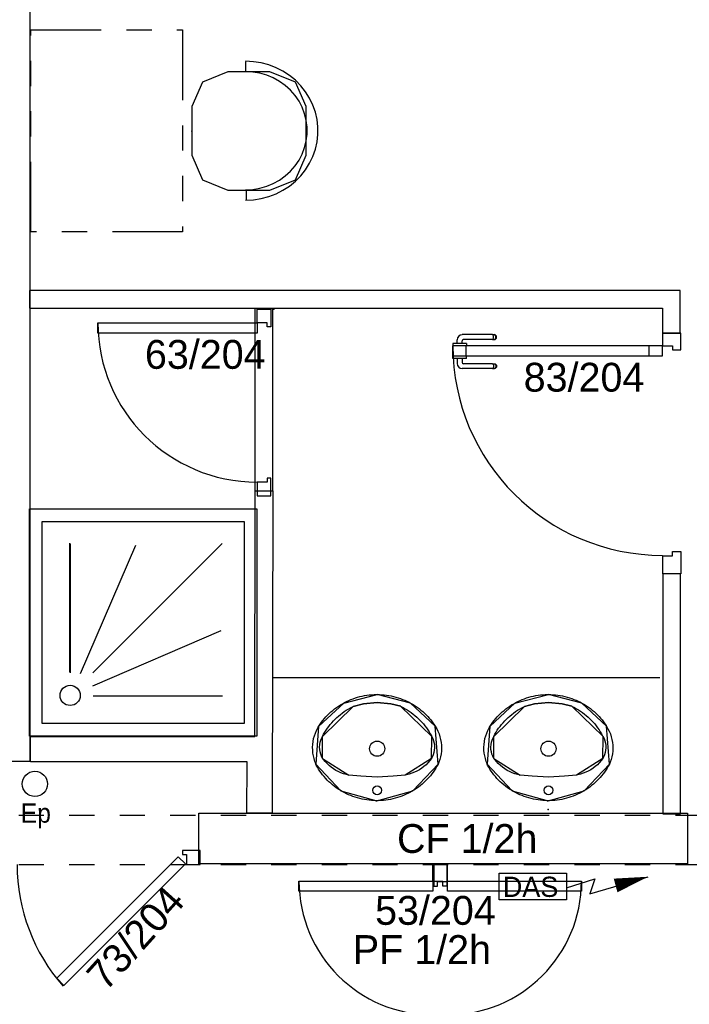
# Model space of a CAD drawing. Header units: millimetres. Extents: x -15 to 127, y -65 to 67.
# Tile 299 of 476: x 29.97 to 32.63, y 29.89 to 33.79. Entities that reach past the tile are written whole.
import ezdxf

# ---------------------------------------------------------------- set-up
doc = ezdxf.new("R2010")
doc.units = ezdxf.units.MM
doc.header["$MEASUREMENT"] = 0
doc.linetypes.add('PC_DASH_1', pattern=[0.638889, 0.277778, -0.083333, 0.055556, -0.083333, 0.055556, -0.083333])
doc.linetypes.add('PC_DASH_2', pattern=[0.125, 0.055556, -0.069444])
doc.layers.add('Cfa', color=1, linetype='Continuous')
doc.layers.add('structure rdc', color=7, linetype='Continuous')
doc.styles.get("Standard").update_dxf_attribs({"font": 'BKANT.TTF'})

# ---------------------------------------------------------------- blocks, each defined once
blk = doc.blocks.new('PD_8906')
at = {"layer": 'structure rdc', "color": 0}
for points in [[(30.7103, -15.8622), (30.7103, -15.8072), (30.6403, -15.8072), (30.6403, -15.8222), (30.6553, -15.8222), (30.6553, -15.8622), (30.7103, -15.8622)], [(30.1708, -16.3409), (30.1425, -16.3126), (30.6234, -15.8318), (30.6516, -15.8601), (30.1708, -16.3409)]]:
    blk.add_lwpolyline(points, dxfattribs=at)
blk.add_arc((30.7153, -15.8622), 0.73, 180, 221.3481, dxfattribs=at)
blk = doc.blocks.new('PD_8981')
at = {"layer": 'structure rdc', "color": 0}
for points in [[(31.631, -15.8616), (31.686, -15.8616), (31.686, -15.9475), (31.671, -15.9475), (31.671, -15.9291), (31.631, -15.9291), (31.631, -15.8616)], [(31.631, -17.3478), (31.631, -17.3878), (30.701, -17.3878), (30.701, -17.3478), (31.631, -17.3478)], [(31.631, -17.4568), (31.686, -17.4568), (31.686, -17.3704), (31.671, -17.3704), (31.671, -17.3889), (31.631, -17.3889), (31.631, -17.4568)]]:
    blk.add_lwpolyline(points, dxfattribs=at)
for centre, radius, start, end in [((31.631, -15.9278), 0.53, 180, 270), ((31.631, -17.3878), 0.93, 90, 180)]:
    blk.add_arc(centre, radius, start, end, dxfattribs=at)
blk = doc.blocks.new('PD_8982')
at = {"layer": 'structure rdc', "color": 0}
for points in [[(31.6894, -15.8616), (31.6344, -15.8616), (31.6344, -15.9475), (31.6494, -15.9475), (31.6494, -15.9291), (31.6894, -15.9291), (31.6894, -15.8616)], [(32.6194, -17.3478), (32.6194, -17.3878), (31.6894, -17.3878), (31.6894, -17.3478), (32.6194, -17.3478)], [(31.6894, -17.4568), (31.6344, -17.4568), (31.6344, -17.3704), (31.6494, -17.3704), (31.6494, -17.3889), (31.6894, -17.3889), (31.6894, -17.4568)]]:
    blk.add_lwpolyline(points, dxfattribs=at)
for centre, radius, start, end in [((31.6894, -15.9278), 0.53, 270, 0), ((31.6894, -17.3878), 0.93, 0, 90)]:
    blk.add_arc(centre, radius, start, end, dxfattribs=at)
blk = doc.blocks.new('PD_9077')
at = {"layer": 'structure rdc', "color": 0}
for points in [[(31.4101, -15.1891), (31.4195, -15.1893), (31.4289, -15.1898), (31.4383, -15.1906), (31.4477, -15.1917), (31.457, -15.1932), (31.4663, -15.1949), (31.4754, -15.197), (31.4845, -15.1994), (31.4936, -15.2021), (31.5025, -15.2051), (31.5113, -15.2083), (31.52, -15.2119), (31.5285, -15.2158), (31.5369, -15.22), (31.5451, -15.2244), (31.5532, -15.2291), (31.5611, -15.2341), (31.5688, -15.2394), (31.5763, -15.2449), (31.5837, -15.2506), (31.5908, -15.2566), (31.5976, -15.2629), (31.6043, -15.2693), (31.6107, -15.276), (31.6169, -15.2829), (31.6228, -15.29), (31.6285, -15.2973), (31.6339, -15.3048), (31.639, -15.3125), (31.6403, -15.3145), (31.6461, -15.3245), (31.6512, -15.3348), (31.6555, -15.3455), (31.6591, -15.3564), (31.6618, -15.3675), (31.6638, -15.3787), (31.6649, -15.3901), (31.6652, -15.4015), (31.6647, -15.413), (31.6634, -15.4243), (31.6612, -15.4356), (31.6582, -15.4466), (31.6545, -15.4575), (31.6515, -15.4648), (31.6471, -15.4729), (31.6425, -15.4808), (31.6375, -15.4886), (31.6323, -15.4962), (31.6268, -15.5036), (31.6211, -15.5109), (31.6151, -15.5179), (31.6088, -15.5248), (31.6023, -15.5314), (31.5956, -15.5378), (31.5886, -15.5439), (31.5814, -15.5499), (31.574, -15.5555), (31.5664, -15.561), (31.5586, -15.5661), (31.5507, -15.5711), (31.5425, -15.5757), (31.5342, -15.58), (31.5258, -15.5841), (31.5172, -15.5879), (31.5085, -15.5914), (31.4996, -15.5946), (31.4907, -15.5975), (31.4816, -15.6001), (31.4725, -15.6024), (31.4632, -15.6043), (31.454, -15.606), (31.4446, -15.6073), (31.4352, -15.6084), (31.4258, -15.6091), (31.4164, -15.6095), (31.4069, -15.6096), (31.3975, -15.6093), (31.3881, -15.6088), (31.3787, -15.6079), (31.3693, -15.6067), (31.36, -15.6052), (31.3507, -15.6033), (31.3416, -15.6012), (31.3325, -15.5988), (31.3235, -15.596), (31.3146, -15.593), (31.3058, -15.5896), (31.2971, -15.586), (31.2886, -15.582), (31.2802, -15.5778), (31.272, -15.5733), (31.2639, -15.5686), (31.2561, -15.5635), (31.2484, -15.5582), (31.2409, -15.5527), (31.2336, -15.5468), (31.2265, -15.5408), (31.2197, -15.5345), (31.2131, -15.528), (31.2067, -15.5213), (31.2006, -15.5143), (31.1947, -15.5072), (31.1891, -15.4998), (31.1837, -15.4923), (31.1787, -15.4846), (31.1739, -15.4767), (31.1694, -15.4687), (31.1668, -15.4639), (31.1687, -15.4648), (31.1644, -15.4541), (31.1609, -15.4432), (31.1582, -15.4321), (31.1563, -15.4208), (31.1552, -15.4094), (31.1549, -15.398), (31.1555, -15.3866), (31.1569, -15.3752), (31.1591, -15.364), (31.1621, -15.3529), (31.1659, -15.3421), (31.1704, -15.3316), (31.1758, -15.3214), (31.1798, -15.3145), (31.1849, -15.3068), (31.1902, -15.2993), (31.1958, -15.292), (31.2016, -15.2848), (31.2078, -15.2778), (31.2141, -15.2711), (31.2207, -15.2646), (31.2275, -15.2583), (31.2346, -15.2522), (31.2418, -15.2464), (31.2493, -15.2408), (31.257, -15.2355), (31.2648, -15.2304), (31.2728, -15.2256), (31.281, -15.2211), (31.2894, -15.2169), (31.2979, -15.2129), (31.3065, -15.2093), (31.3153, -15.2059), (31.3242, -15.2028), (31.3332, -15.2001), (31.3423, -15.1976), (31.3514, -15.1954), (31.3607, -15.1936), (31.37, -15.1921), (31.3793, -15.1908), (31.3887, -15.1899), (31.3981, -15.1894), (31.4076, -15.1891), (31.4101, -15.1891)], [(31.1798, -15.3145), (31.278, -15.2228), (31.4101, -15.1891)], [(31.6403, -15.3145), (31.5421, -15.2228), (31.4101, -15.1891)], [(31.1687, -15.4648), (31.1798, -15.3145)], [(31.6515, -15.4648), (31.6403, -15.3145)], [(31.1668, -15.4639), (31.2664, -15.57), (31.4089, -15.6096), (31.5515, -15.5706), (31.6515, -15.4648)]]:
    blk.add_lwpolyline(points, dxfattribs=at)
blk = doc.blocks.new('PD_9078')
at = {"layer": 'structure rdc', "color": 0}
for points in [[(31.1938, -15.355), (31.1982, -15.3468), (31.203, -15.3387), (31.208, -15.3308), (31.2133, -15.323), (31.2189, -15.3154), (31.2247, -15.3081), (31.2308, -15.3009), (31.2372, -15.2939), (31.2438, -15.2872), (31.2507, -15.2807), (31.2577, -15.2744), (31.2651, -15.2683), (31.2726, -15.2625), (31.2803, -15.257), (31.2882, -15.2517), (31.2963, -15.2467), (31.3046, -15.242), (31.3131, -15.2376), (31.3157, -15.2363), (31.3558, -15.226), (31.4105, -15.221), (31.4651, -15.2262), (31.5036, -15.2354), (31.5045, -15.2363), (31.513, -15.2407), (31.5213, -15.2453), (31.5295, -15.2502), (31.5375, -15.2554), (31.5452, -15.2608), (31.5528, -15.2666), (31.5602, -15.2725), (31.5674, -15.2787), (31.5743, -15.2852), (31.581, -15.2918), (31.5874, -15.2987), (31.5936, -15.3059), (31.5995, -15.3132), (31.6052, -15.3207), (31.6106, -15.3284), (31.6157, -15.3363), (31.6205, -15.3443), (31.625, -15.3525), (31.6263, -15.355), (31.6305, -15.3635), (31.6338, -15.3724), (31.636, -15.3816), (31.6373, -15.391), (31.6375, -15.4004), (31.6367, -15.4098), (31.6349, -15.419), (31.6321, -15.4281), (31.6284, -15.4368), (31.6254, -15.4423), (31.6189, -15.451), (31.6117, -15.4592), (31.604, -15.467), (31.5957, -15.4742), (31.5869, -15.4808), (31.5777, -15.4869), (31.5681, -15.4922), (31.5581, -15.497), (31.5477, -15.501), (31.5371, -15.5043), (31.5263, -15.507), (31.5212, -15.5079), (31.4736, -15.5131), (31.4105, -15.5169), (31.3457, -15.5128), (31.2989, -15.5079), (31.288, -15.5057), (31.2773, -15.5027), (31.2669, -15.4989), (31.2567, -15.4945), (31.2469, -15.4895), (31.2375, -15.4837), (31.2285, -15.4774), (31.22, -15.4704), (31.212, -15.4629), (31.2045, -15.4549), (31.1977, -15.4464), (31.1947, -15.4423), (31.1904, -15.4338), (31.1869, -15.425), (31.1845, -15.4159), (31.183, -15.4066), (31.1826, -15.3971), (31.1832, -15.3877), (31.1848, -15.3784), (31.1874, -15.3693), (31.1909, -15.3606), (31.1938, -15.355)], [(31.1938, -15.355), (31.3157, -15.2363)], [(31.5036, -15.2354), (31.4651, -15.2262), (31.4105, -15.221), (31.3558, -15.226), (31.3157, -15.2363)], [(31.6263, -15.355), (31.5045, -15.2363)], [(31.1947, -15.4423), (31.1938, -15.355)], [(31.6254, -15.4423), (31.6263, -15.355)], [(31.1947, -15.4423), (31.2989, -15.5079)], [(31.6254, -15.4423), (31.5212, -15.5079)], [(31.5212, -15.5079), (31.4736, -15.5131), (31.4105, -15.5169), (31.3457, -15.5128), (31.2989, -15.5079)]]:
    blk.add_lwpolyline(points, dxfattribs=at)
blk = doc.blocks.new('PD_9076')
at = {"layer": 'structure rdc', "color": 0}
for points in [[(31.1938, -15.355), (31.3157, -15.2363)], [(31.5036, -15.2354), (31.4651, -15.2262), (31.4105, -15.221), (31.3558, -15.226), (31.3157, -15.2363)], [(31.6263, -15.355), (31.5045, -15.2363)], [(31.1947, -15.4423), (31.1938, -15.355)], [(31.6254, -15.4423), (31.6263, -15.355)], [(31.1947, -15.4423), (31.2989, -15.5079)], [(31.6254, -15.4423), (31.5212, -15.5079)], [(31.5212, -15.5079), (31.4736, -15.5131), (31.4105, -15.5169), (31.3457, -15.5128), (31.2989, -15.5079)]]:
    blk.add_lwpolyline(points, dxfattribs=at)
for centre, radius in [((31.4106, -15.4037), 0.03), ((31.4105, -15.5685), 0.0175)]:
    blk.add_circle(centre, radius, dxfattribs=at)
at = {"layer": 'structure rdc'}
for name in ['PD_9077', 'PD_9078']:
    blk.add_blockref(name, (0, 0), dxfattribs=at)
blk = doc.blocks.new('PD_9080')
at = {"layer": 'structure rdc', "color": 0}
for points in [[(32.0882, -15.1891), (32.0976, -15.1893), (32.107, -15.1898), (32.1164, -15.1906), (32.1258, -15.1917), (32.1351, -15.1932), (32.1444, -15.1949), (32.1535, -15.197), (32.1627, -15.1994), (32.1717, -15.2021), (32.1806, -15.2051), (32.1894, -15.2083), (32.1981, -15.2119), (32.2066, -15.2158), (32.215, -15.22), (32.2232, -15.2244), (32.2313, -15.2291), (32.2392, -15.2341), (32.2469, -15.2394), (32.2544, -15.2449), (32.2618, -15.2506), (32.2689, -15.2566), (32.2758, -15.2629), (32.2824, -15.2693), (32.2888, -15.276), (32.295, -15.2829), (32.3009, -15.29), (32.3066, -15.2973), (32.312, -15.3048), (32.3171, -15.3125), (32.3184, -15.3145), (32.3242, -15.3245), (32.3293, -15.3348), (32.3336, -15.3455), (32.3372, -15.3564), (32.34, -15.3675), (32.3419, -15.3787), (32.343, -15.3901), (32.3433, -15.4015), (32.3428, -15.413), (32.3415, -15.4243), (32.3393, -15.4356), (32.3364, -15.4466), (32.3326, -15.4575), (32.3296, -15.4648), (32.3252, -15.4729), (32.3206, -15.4808), (32.3156, -15.4886), (32.3104, -15.4962), (32.3049, -15.5036), (32.2992, -15.5109), (32.2932, -15.5179), (32.2869, -15.5248), (32.2804, -15.5314), (32.2737, -15.5378), (32.2667, -15.5439), (32.2595, -15.5499), (32.2521, -15.5555), (32.2445, -15.561), (32.2367, -15.5661), (32.2288, -15.5711), (32.2206, -15.5757), (32.2123, -15.58), (32.2039, -15.5841), (32.1953, -15.5879), (32.1866, -15.5914), (32.1777, -15.5946), (32.1688, -15.5975), (32.1597, -15.6001), (32.1506, -15.6024), (32.1413, -15.6043), (32.1321, -15.606), (32.1227, -15.6073), (32.1133, -15.6084), (32.1039, -15.6091), (32.0945, -15.6095), (32.085, -15.6096), (32.0756, -15.6093), (32.0662, -15.6088), (32.0568, -15.6079), (32.0474, -15.6067), (32.0381, -15.6052), (32.0288, -15.6033), (32.0197, -15.6012), (32.0106, -15.5988), (32.0016, -15.596), (31.9927, -15.593), (31.9839, -15.5896), (31.9752, -15.586), (31.9667, -15.582), (31.9583, -15.5778), (31.9501, -15.5733), (31.942, -15.5686), (31.9342, -15.5635), (31.9265, -15.5582), (31.919, -15.5527), (31.9117, -15.5468), (31.9046, -15.5408), (31.8978, -15.5345), (31.8912, -15.528), (31.8848, -15.5213), (31.8787, -15.5143), (31.8728, -15.5072), (31.8672, -15.4998), (31.8618, -15.4923), (31.8568, -15.4846), (31.852, -15.4767), (31.8475, -15.4687), (31.8449, -15.4639), (31.8468, -15.4648), (31.8425, -15.4541), (31.839, -15.4432), (31.8363, -15.4321), (31.8344, -15.4208), (31.8333, -15.4094), (31.833, -15.398), (31.8336, -15.3866), (31.835, -15.3752), (31.8372, -15.364), (31.8402, -15.3529), (31.844, -15.3421), (31.8485, -15.3316), (31.8539, -15.3214), (31.8579, -15.3145), (31.863, -15.3068), (31.8683, -15.2993), (31.8739, -15.292), (31.8798, -15.2848), (31.8859, -15.2778), (31.8922, -15.2711), (31.8988, -15.2646), (31.9056, -15.2583), (31.9127, -15.2522), (31.9199, -15.2464), (31.9274, -15.2408), (31.9351, -15.2355), (31.9429, -15.2304), (31.9509, -15.2256), (31.9591, -15.2211), (31.9675, -15.2169), (31.976, -15.2129), (31.9846, -15.2093), (31.9934, -15.2059), (32.0023, -15.2028), (32.0113, -15.2001), (32.0204, -15.1976), (32.0295, -15.1954), (32.0388, -15.1936), (32.0481, -15.1921), (32.0574, -15.1908), (32.0668, -15.1899), (32.0762, -15.1894), (32.0857, -15.1891), (32.0882, -15.1891)], [(31.8579, -15.3145), (31.9561, -15.2228), (32.0882, -15.1891)], [(32.3184, -15.3145), (32.2202, -15.2228), (32.0882, -15.1891)], [(31.8468, -15.4648), (31.8579, -15.3145)], [(32.3296, -15.4648), (32.3184, -15.3145)], [(31.8449, -15.4639), (31.9445, -15.57), (32.087, -15.6096), (32.2296, -15.5706), (32.3296, -15.4648)]]:
    blk.add_lwpolyline(points, dxfattribs=at)
blk = doc.blocks.new('PD_9081')
at = {"layer": 'structure rdc', "color": 0}
for points in [[(31.8719, -15.355), (31.8763, -15.3468), (31.8811, -15.3387), (31.8861, -15.3308), (31.8914, -15.323), (31.897, -15.3154), (31.9028, -15.3081), (31.9089, -15.3009), (31.9153, -15.2939), (31.9219, -15.2872), (31.9288, -15.2807), (31.9359, -15.2744), (31.9432, -15.2683), (31.9507, -15.2625), (31.9584, -15.257), (31.9663, -15.2517), (31.9744, -15.2467), (31.9827, -15.242), (31.9912, -15.2376), (31.9938, -15.2363), (32.0339, -15.226), (32.0886, -15.221), (32.1432, -15.2262), (32.1817, -15.2354), (32.1826, -15.2363), (32.1911, -15.2407), (32.1994, -15.2453), (32.2076, -15.2502), (32.2156, -15.2554), (32.2233, -15.2608), (32.2309, -15.2666), (32.2383, -15.2725), (32.2455, -15.2787), (32.2524, -15.2852), (32.2591, -15.2918), (32.2655, -15.2987), (32.2717, -15.3059), (32.2776, -15.3132), (32.2833, -15.3207), (32.2887, -15.3284), (32.2938, -15.3363), (32.2986, -15.3443), (32.3031, -15.3525), (32.3045, -15.355), (32.3086, -15.3635), (32.3119, -15.3724), (32.3141, -15.3816), (32.3154, -15.391), (32.3156, -15.4004), (32.3148, -15.4098), (32.313, -15.419), (32.3102, -15.4281), (32.3065, -15.4368), (32.3035, -15.4423), (32.297, -15.451), (32.2898, -15.4592), (32.2821, -15.467), (32.2738, -15.4742), (32.265, -15.4808), (32.2558, -15.4869), (32.2462, -15.4922), (32.2362, -15.497), (32.2258, -15.501), (32.2153, -15.5043), (32.2044, -15.507), (32.1993, -15.5079), (32.1517, -15.5131), (32.0886, -15.5169), (32.0238, -15.5128), (31.977, -15.5079), (31.9661, -15.5057), (31.9554, -15.5027), (31.945, -15.4989), (31.9348, -15.4945), (31.925, -15.4895), (31.9156, -15.4837), (31.9066, -15.4774), (31.8981, -15.4704), (31.8901, -15.4629), (31.8826, -15.4549), (31.8758, -15.4464), (31.8728, -15.4423), (31.8685, -15.4338), (31.865, -15.425), (31.8626, -15.4159), (31.8611, -15.4066), (31.8607, -15.3971), (31.8613, -15.3877), (31.8629, -15.3784), (31.8655, -15.3693), (31.8691, -15.3606), (31.8719, -15.355)], [(31.8719, -15.355), (31.9938, -15.2363)], [(32.1817, -15.2354), (32.1432, -15.2262), (32.0886, -15.221), (32.0339, -15.226), (31.9938, -15.2363)], [(32.3045, -15.355), (32.1826, -15.2363)], [(31.8728, -15.4423), (31.8719, -15.355)], [(32.3035, -15.4423), (32.3045, -15.355)], [(31.8728, -15.4423), (31.977, -15.5079)], [(32.3035, -15.4423), (32.1993, -15.5079)], [(32.1993, -15.5079), (32.1517, -15.5131), (32.0886, -15.5169), (32.0238, -15.5128), (31.977, -15.5079)]]:
    blk.add_lwpolyline(points, dxfattribs=at)
blk = doc.blocks.new('PD_9079')
at = {"layer": 'structure rdc', "color": 0}
for points in [[(31.8719, -15.355), (31.9938, -15.2363)], [(32.1817, -15.2354), (32.1432, -15.2262), (32.0886, -15.221), (32.0339, -15.226), (31.9938, -15.2363)], [(32.3045, -15.355), (32.1826, -15.2363)], [(31.8728, -15.4423), (31.8719, -15.355)], [(32.3035, -15.4423), (32.3045, -15.355)], [(31.8728, -15.4423), (31.977, -15.5079)], [(32.3035, -15.4423), (32.1993, -15.5079)], [(32.1993, -15.5079), (32.1517, -15.5131), (32.0886, -15.5169), (32.0238, -15.5128), (31.977, -15.5079)]]:
    blk.add_lwpolyline(points, dxfattribs=at)
for centre, radius in [((32.0887, -15.4037), 0.03), ((32.0886, -15.5685), 0.0175)]:
    blk.add_circle(centre, radius, dxfattribs=at)
at = {"layer": 'structure rdc'}
for name in ['PD_9080', 'PD_9081']:
    blk.add_blockref(name, (0, 0), dxfattribs=at)
blk = doc.blocks.new('PD_9086')
at = {"layer": 'structure rdc', "color": 0}
for points in [[(30.935, -13.6627), (30.99, -13.6627), (30.99, -13.7327), (30.975, -13.7327), (30.975, -13.7177), (30.935, -13.7177), (30.935, -13.6627)], [(30.935, -13.7177), (30.935, -13.7577), (30.305, -13.7577), (30.305, -13.7177), (30.935, -13.7177)], [(30.935, -14.4027), (30.99, -14.4027), (30.99, -14.3327), (30.975, -14.3327), (30.975, -14.3477), (30.935, -14.3477), (30.935, -14.4027)]]:
    blk.add_lwpolyline(points, dxfattribs=at)
blk.add_arc((30.935, -13.7177), 0.63, 180, 270, dxfattribs=at)
blk = doc.blocks.new('PD_12157')
at = {"layer": 'structure rdc', "color": 0}
for p, q in [((31.712, -13.7994), (31.7103, -13.7994)), ((31.7103, -13.7994), (31.7103, -13.7995)), ((31.7103, -13.7995), (31.7103, -13.8093)), ((31.7167, -13.7994), (31.712, -13.7994)), ((31.7239, -13.7994), (31.7167, -13.7994)), ((31.7327, -13.7994), (31.7239, -13.7994)), ((31.7275, -13.7994), (31.7275, -13.7842)), ((31.7421, -13.7994), (31.7327, -13.7994)), ((31.7509, -13.7994), (31.7421, -13.7994)), ((31.7472, -13.7994), (31.7472, -13.7889)), ((31.8665, -13.7641), (31.7475, -13.7641)), ((31.7581, -13.7994), (31.7509, -13.7994)), ((31.8665, -13.7839), (31.7522, -13.7839)), ((31.7628, -13.7994), (31.7581, -13.7994)), ((31.7644, -13.7994), (31.7628, -13.7994)), ((31.7644, -13.7994), (31.7644, -13.7995)), ((31.7644, -13.7995), (31.7644, -13.8093)), ((31.8665, -13.7641), (31.8727, -13.7641)), ((31.8665, -13.7839), (31.8727, -13.7839)), ((31.8696, -13.7676), (31.8682, -13.7653)), ((31.8682, -13.7827), (31.8696, -13.7804)), ((31.8705, -13.7706), (31.8696, -13.7676)), ((31.8696, -13.7804), (31.8705, -13.7774)), ((31.8708, -13.774), (31.8705, -13.7706)), ((31.8705, -13.7774), (31.8708, -13.774)), ((31.8727, -13.7641), (31.8749, -13.7641)), ((31.8727, -13.7839), (31.8749, -13.7839)), ((31.8781, -13.7653), (31.8749, -13.7641)), ((31.8749, -13.7839), (31.8781, -13.7827)), ((31.878, -13.7676), (31.8756, -13.7653)), ((31.8756, -13.7827), (31.878, -13.7804)), ((31.8796, -13.7706), (31.878, -13.7676)), ((31.878, -13.7804), (31.8796, -13.7774)), ((31.8808, -13.7676), (31.8781, -13.7653)), ((31.8781, -13.7827), (31.8808, -13.7804)), ((31.8801, -13.774), (31.8796, -13.7706)), ((31.8796, -13.7774), (31.8801, -13.774)), ((31.8825, -13.7706), (31.8808, -13.7676)), ((31.8808, -13.7804), (31.8825, -13.7774)), ((31.8831, -13.774), (31.8825, -13.7706)), ((31.8825, -13.7774), (31.8831, -13.774)), ((31.7103, -13.8093), (31.7103, -13.8094)), ((31.7644, -13.8093), (31.7644, -13.8094))]:
    blk.add_line(p, q, dxfattribs=at)
for centre, radius in [((31.7475, -13.7842), 0.02), ((31.7522, -13.7889), 0.00501)]:
    blk.add_arc(centre, radius, 90, 180, dxfattribs=at)
blk = doc.blocks.new('PD_12158')
at = {"layer": 'structure rdc', "color": 0}
for p, q in [((31.7103, -13.8485), (31.7103, -13.8484)), ((31.7103, -13.8583), (31.7103, -13.8485)), ((31.7103, -13.8584), (31.7103, -13.8583)), ((31.712, -13.8584), (31.7103, -13.8584)), ((31.7167, -13.8584), (31.712, -13.8584)), ((31.7239, -13.8584), (31.7167, -13.8584)), ((31.7327, -13.8584), (31.7239, -13.8584)), ((31.7275, -13.8584), (31.7275, -13.8788)), ((31.7421, -13.8584), (31.7327, -13.8584)), ((31.7509, -13.8584), (31.7421, -13.8584)), ((31.7472, -13.8584), (31.7472, -13.8741)), ((31.7581, -13.8584), (31.7509, -13.8584)), ((31.8665, -13.8791), (31.7522, -13.8791)), ((31.7628, -13.8584), (31.7581, -13.8584)), ((31.7644, -13.8584), (31.7628, -13.8584)), ((31.7644, -13.8485), (31.7644, -13.8484)), ((31.7644, -13.8583), (31.7644, -13.8485)), ((31.7644, -13.8584), (31.7644, -13.8583)), ((31.8665, -13.8791), (31.8727, -13.8791)), ((31.8682, -13.8803), (31.8696, -13.8825)), ((31.8727, -13.8791), (31.8749, -13.8791)), ((31.8749, -13.8791), (31.8781, -13.8803)), ((31.8756, -13.8803), (31.878, -13.8825)), ((31.8781, -13.8803), (31.8808, -13.8825)), ((31.8665, -13.8988), (31.7475, -13.8988)), ((31.8665, -13.8988), (31.8727, -13.8988)), ((31.8696, -13.8954), (31.8682, -13.8976)), ((31.8696, -13.8825), (31.8705, -13.8855)), ((31.8705, -13.8923), (31.8696, -13.8954)), ((31.8705, -13.8855), (31.8708, -13.8889)), ((31.8708, -13.8889), (31.8705, -13.8923)), ((31.8727, -13.8988), (31.8749, -13.8988)), ((31.8781, -13.8976), (31.8749, -13.8988)), ((31.878, -13.8954), (31.8756, -13.8976)), ((31.878, -13.8825), (31.8796, -13.8855)), ((31.8796, -13.8923), (31.878, -13.8954)), ((31.8808, -13.8954), (31.8781, -13.8976)), ((31.8796, -13.8855), (31.8801, -13.8889)), ((31.8801, -13.8889), (31.8796, -13.8923)), ((31.8808, -13.8825), (31.8825, -13.8855)), ((31.8825, -13.8923), (31.8808, -13.8954)), ((31.8825, -13.8855), (31.8831, -13.8889)), ((31.8831, -13.8889), (31.8825, -13.8923))]:
    blk.add_line(p, q, dxfattribs=at)
for centre, radius in [((31.7475, -13.8788), 0.02), ((31.7522, -13.8741), 0.00501)]:
    blk.add_arc(centre, radius, 180, 270, dxfattribs=at)
blk = doc.blocks.new('PD_12156')
at = {"layer": 'structure rdc'}
for name in ['PD_12157', 'PD_12158']:
    blk.add_blockref(name, (0, 0), dxfattribs=at)
blk = doc.blocks.new('PD_12161')
at = {"layer": 'structure rdc', "color": 0}
for p, q in [((32.54, -14.6394), (32.54, -14.7115)), ((32.6121, -14.6235), (32.6121, -14.7115)), ((32.6121, -14.7115), (32.54, -14.7115))]:
    blk.add_line(p, q, dxfattribs=at)
blk.add_lwpolyline([(32.54, -14.6394), (32.5801, -14.6394), (32.5801, -14.6235), (32.6121, -14.6235), (32.6121, -14.6394)], dxfattribs=at)
blk = doc.blocks.new('PD_12162')
at = {"layer": 'structure rdc', "color": 0}
for points in [[(31.7629, -13.8482), (31.7629, -13.8081), (31.7094, -13.8081), (31.7094, -13.8482), (31.7629, -13.8482)], [(32.5394, -13.8482), (32.5394, -13.8081), (32.4858, -13.8081), (32.4858, -13.8482), (32.5394, -13.8482)]]:
    blk.add_lwpolyline(points, dxfattribs=at)
blk = doc.blocks.new('PD_12160')
at = {"layer": 'structure rdc', "color": 0}
blk.add_line((32.6121, -13.7581), (32.54, -13.7581), dxfattribs=at)
for points in [[(32.5801, -13.8081), (32.5801, -13.824), (32.6121, -13.824), (32.6121, -13.7581), (32.54, -13.7581), (32.54, -13.8081), (32.5801, -13.8081)], [(31.7089, -13.8081), (31.7089, -13.8482), (32.54, -13.8482), (32.54, -13.8081), (31.7089, -13.8081)]]:
    blk.add_lwpolyline(points, dxfattribs=at)
blk.add_arc((32.54, -13.8081), 0.83, 180, 270, dxfattribs=at)
at = {"layer": 'structure rdc'}
for name in ['PD_12162', 'PD_12161']:
    blk.add_blockref(name, (0, 0), dxfattribs=at)
blk = doc.blocks.new('PD_12159')
at = {"layer": 'structure rdc'}
blk.add_blockref('PD_12160', (0, 0), dxfattribs=at)
at = {"layer": 'structure rdc', "color": 0, "insert": (31.9905, -13.8756), "char_height": 0.114102, "width": 0.493889, "attachment_point": 1}
blk.add_mtext('{\\fArial|b0|i0|c0|p34;\\W0.98;83/204}', dxfattribs=at)
blk = doc.blocks.new('PD_12155')
at = {"layer": 'structure rdc'}
for name in ['PD_12159', 'PD_12156']:
    blk.add_blockref(name, (0, 0), dxfattribs=at)
blk = doc.blocks.new('PD_12154')
at = {"layer": 'structure rdc', "color": 0}
for points in [[(32.5402, -13.6598), (32.5402, -13.7581), (32.6102, -13.7581), (32.6102, -13.5898), (30.0338, -13.5898), (30.0338, -13.6598), (32.5402, -13.6598)], [(32.5408, -15.6615), (32.6108, -15.6615), (32.6108, -14.7115), (32.5408, -14.7115), (32.5408, -15.6615)]]:
    blk.add_lwpolyline(points, dxfattribs=at)
blk.add_point((31.0016, -13.6627), dxfattribs=at)
at = {"layer": 'structure rdc'}
blk.add_blockref('PD_12155', (0, 0), dxfattribs=at)
blk = doc.blocks.new('DAS')
for p, q in [((0.665, 0.117), (0.9469, 0.2064)), ((0.8969, 0.0579), (1.4727, 0.2282)), ((0.9469, 0.2064), (0.8969, 0.0579))]:
    blk.add_line(p, q)
blk.add_lwpolyline([(1.1517, 0.1419, 0.14, 0, 0), (1.4727, 0.2282, 0, 0, 0)], format="xyseb")
blk.add_lwpolyline([(0, 0.2649), (0.665, 0.2649), (0.665, 0), (0, 0)], close=True)
blk.add_text('DAS', height=0.2).set_placement((0.0354, 0.0286))

msp = doc.modelspace()

# ---------------------------------------------------------------- linework, layer by layer
at = {"layer": 'structure rdc', "color": 0, "linetype": 'PC_DASH_1'}
for p, q in [((30.8682, 33.6235), (30.8682, 33.5824)), ((30.8725, 33.0748), (30.8725, 33.1138))]:
    msp.add_line(p, q, dxfattribs=at)
at = {"layer": 'structure rdc', "color": 0}
for p, q in [((30.9066, 31.9226), (30.9066, 32.6426)), ((30.9766, 31.9226), (30.9766, 32.6426)), ((30.1726, 31.2046), (30.1726, 31.7159)), ((30.1754, 31.2016), (30.1754, 31.7129)), ((30.2146, 31.1998), (30.434, 31.7081)), ((30.776, 31.714), (30.2643, 31.2023)), ((30.2643, 31.1503), (30.7726, 31.3697)), ((32.5083, 31.1821), (30.9756, 31.1821)), ((30.266, 31.1111), (30.7774, 31.1111))]:
    msp.add_line(p, q, dxfattribs=at)
at = {"layer": 'structure rdc', "color": 0, "linetype": 'PC_DASH_2'}
for p, q in [((12.5705, 30.6382), (40.1376, 30.6382)), ((12.5705, 30.4435), (40.1376, 30.4435))]:
    msp.add_line(p, q, dxfattribs=at)
at = {"layer": 'structure rdc', "color": 0}
for points in [[(29.9142, 36.8951), (30.0142, 36.8951), (30.0142, 30.8513), (29.9142, 30.8513), (29.9142, 36.8951)], [(30.974, 30.6467), (30.8735, 30.6469), (30.8753, 30.8502), (30.0174, 30.85), (30.0174, 30.9502), (30.9057, 30.9502), (30.9066, 31.9226), (30.9766, 31.9226), (30.974, 30.6467)], [(30.0131, 31.8511), (30.9131, 31.8511), (30.9131, 30.9511), (30.0131, 30.9511), (30.0131, 31.8511)], [(30.0631, 31.8011), (30.8631, 31.8011), (30.8631, 31.0011), (30.0631, 31.0011), (30.0631, 31.8011)], [(32.6176, 30.4462), (30.6843, 30.4462), (30.6843, 30.6462), (32.6176, 30.6462), (32.6176, 30.4462)], [(31.61, 30.3775), (31.61, 30.3375), (31.08, 30.3375), (31.08, 30.3775), (31.61, 30.3775)], [(32.1985, 30.3775), (32.1985, 30.3375), (31.6685, 30.3375), (31.6685, 30.3775), (32.1985, 30.3775)]]:
    msp.add_lwpolyline(points, dxfattribs=at)
at = {"layer": 'structure rdc', "color": 0, "linetype": 'PC_DASH_1'}
for points in [[(30.0192, 32.9478), (30.0192, 33.7478), (30.6192, 33.7478), (30.6192, 32.9478), (30.0192, 32.9478)], [(30.8689, 33.0738), (30.8999, 33.0754), (30.9306, 33.0802), (30.9605, 33.0882), (30.9894, 33.0992), (31.0168, 33.1131), (31.0425, 33.1298), (31.0662, 33.1491), (31.0875, 33.1707), (31.1063, 33.1944), (31.1223, 33.2199), (31.1354, 33.247), (31.1453, 33.2752), (31.1519, 33.3043), (31.1553, 33.3339), (31.1553, 33.3636), (31.1519, 33.3932), (31.1453, 33.4223), (31.1354, 33.4505), (31.1223, 33.4776), (31.1063, 33.5031), (31.0875, 33.5268), (31.0662, 33.5484), (31.0425, 33.5677), (31.0168, 33.5844), (30.9894, 33.5983), (30.9605, 33.6094), (30.9306, 33.6173), (30.8999, 33.6221), (30.8689, 33.6238)], [(31.1087, 33.2513), (31.1087, 33.444), (31.0667, 33.5412), (30.9653, 33.5815), (30.7991, 33.5815), (30.6977, 33.5412), (30.6557, 33.444), (30.6557, 33.2513), (30.6977, 33.1541), (30.7991, 33.1138), (30.9653, 33.1138), (31.0667, 33.1541), (31.1087, 33.2513)], [(30.869, 33.1149), (30.8973, 33.1165), (30.9252, 33.1212), (30.9524, 33.129), (30.9784, 33.1398), (31.003, 33.1534), (31.0257, 33.1696), (31.0464, 33.1883), (31.0646, 33.2091), (31.0802, 33.2318), (31.0929, 33.2561), (31.1026, 33.2817), (31.1092, 33.3081), (31.1124, 33.3351), (31.1124, 33.3623), (31.1092, 33.3894), (31.1026, 33.4158), (31.0929, 33.4414), (31.0802, 33.4657), (31.0646, 33.4884), (31.0464, 33.5092), (31.0257, 33.5279), (31.003, 33.5441), (30.9784, 33.5577), (30.9524, 33.5685), (30.9252, 33.5763), (30.8973, 33.581), (30.869, 33.5826)]]:
    msp.add_lwpolyline(points, dxfattribs=at)
at = {"layer": 'structure rdc', "color": 0}
for centre, radius in [((30.1741, 31.1126), 0.04), ((30.0347, 30.762), 0.05)]:
    msp.add_circle(centre, radius, dxfattribs=at)
for p in [(30.6557, 33.3476), (30.9691, 32.6426), (31.386, 30.6957), (32.0641, 30.6957), (32.0664, 30.6608)]:
    msp.add_point(p, dxfattribs=at)

# ---------------------------------------------------------------- block references
at = {"layer": 'Cfa', "xscale": 0.4000000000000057, "yscale": 0.4000000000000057, "zscale": 0.4}
msp.add_blockref('DAS', (31.8727, 30.3032), dxfattribs=at)
at = {"layer": 'structure rdc'}
for name in ['PD_12154', 'PD_9086', 'PD_9076', 'PD_9079', 'PD_8906', 'PD_8981', 'PD_8982']:
    msp.add_blockref(name, (-0.0209, 46.3053), dxfattribs=at)

# ---------------------------------------------------------------- texts
at = {"layer": 'structure rdc', "color": 0, "attachment_point": 1}
for s, insert, char_height, width in [('{\\fArial|b0|i0|c0|p34;\\W0.98;63/204}', (30.4703, 32.52), 0.114102, 0.493889), ('{\\fHelvetica|b0|i0|c0|p0;\\W0.92;Ep}', (29.9785, 30.6846), 0.076068, 0.123472), ('{\\fArial|b0|i0|c0|p34;\\W0.98;CF 1/2h}', (31.4683, 30.6029), 0.114102, 0.564444), ('{\\fArial|b0|i0|c0|p34;\\W0.98;53/204}', (31.3813, 30.3183), 0.114102, 0.493889), ('{\\fArial|b0|i0|c0|p34;\\W0.98;PF 1/2h}', (31.2932, 30.1632), 0.114102, 0.564444)]:
    msp.add_mtext(s, dxfattribs=dict(at, insert=insert, char_height=char_height, width=width))
at = {"layer": 'structure rdc', "color": 0, "insert": (30.2305, 30.0134), "char_height": 0.114102, "width": 0.493889, "attachment_point": 1, "rotation": 48}
msp.add_mtext('{\\fArial|b0|i0|c0|p34;\\W0.98;73/204}', dxfattribs=at)

doc.saveas('drawing.dxf')
